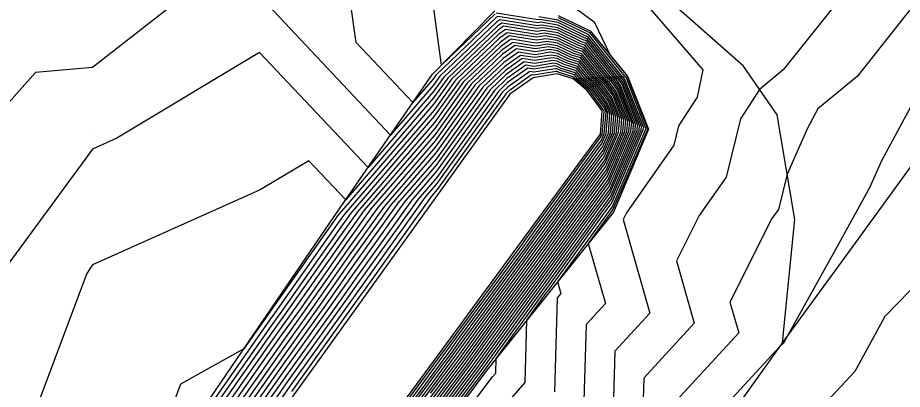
# Model space of a CAD drawing. Extents: x 2188792 to 2191981, y 386090 to 389710.
# Drawn here: x 2189164.6 to 2189228.3, y 386361.3 to 386388 of the extents above; entities that cross this region are included whole.
import ezdxf

# ---------------------------------------------------------------- set-up
doc = ezdxf.new("R2010")
doc.units = 0
for name, color, linetype in [('DTM Contours Major', 7, 'Continuous'), ('DTM Contours Minor', 7, 'Continuous'), ('Exist DTM QL2 LIDAR Elevation Point', 7, 'Continuous'), ('PH Exist DTM Breakline', 7, 'Continuous')]:
    doc.layers.add(name, color=color, linetype=linetype)

msp = doc.modelspace()

# ---------------------------------------------------------------- linework, layer by layer
at = {"layer": 'DTM Contours Major'}
for points in [[(2189177.053, 386389.986), (2189169.982, 386384.445), (2189165.878, 386384.089), (2189162.238, 386379.985), (2189159.981, 386376.165), (2189157.295, 386369.984), (2189154.332, 386365.632), (2189149.98, 386360.655), (2189149.638, 386359.983), (2189149.026, 386359.03), (2189143.764, 386349.983), (2189142.874, 386347.088), (2189141.832, 386339.982), (2189141.034, 386331.036), (2189141.586, 386329.994), (2189141.41, 386329.022), (2189141.357, 386327.14), (2189143.196, 386317.105), (2189141.482, 386310.691)], [(2189192.923, 386355.844), (2189198.073, 386362.762), (2189201.563, 386367.603), (2189202.549, 386368.947), (2189205.84, 386373.503), (2189207.233, 386375.402), (2189209.171, 386379.906), (2189209.203, 386380.301), (2189208.062, 386383.257), (2189207.819, 386383.584), (2189207.595, 386383.768), (2189205.522, 386386.347), (2189205.275, 386386.425), (2189203.47, 386387.301), (2189202.294, 386387.494), (2189202.004, 386387.447), (2189199.291, 386387.875), (2189199.066, 386387.715), (2189194.976, 386383.818), (2189194.482, 386383.13), (2189191.423, 386379.575), (2189182.667, 386388.868)], [(2189204.382, 386388.972), (2189206.068, 386387.73), (2189207.224, 386385.325), (2189208.441, 386383.81), (2189208.447, 386383.805), (2189208.454, 386383.796), (2189209.913, 386380.015), (2189209.91, 386379.978), (2189207.431, 386374.216), (2189207.235, 386373.948), (2189205.654, 386371.76), (2189206.883, 386367.445), (2189205.491, 386365.926), (2189205.337, 386360.423)], [(2189193.555, 386358.176), (2189197.263, 386363.157), (2189199.777, 386366.644), (2189202.075, 386369.776), (2189204.446, 386373.058), (2189207.035, 386376.588), (2189208.431, 386379.833), (2189208.493, 386380.588), (2189207.671, 386382.717), (2189207.192, 386383.363), (2189206.749, 386383.725), (2189205.256, 386385.583), (2189204.752, 386385.742), (2189203.451, 386386.373), (2189202.604, 386386.512), (2189201.918, 386386.402), (2189199.963, 386386.709), (2189199.327, 386386.259), (2189196.38, 386383.451), (2189194.572, 386380.928), (2189188.566, 386373.95), (2189187.726, 386372.777), (2189183.578, 386366.867), (2189182.841, 386365.837), (2189178.6, 386359.792)], [(2189194.187, 386360.507), (2189196.454, 386363.552), (2189197.99, 386365.684), (2189201.6, 386370.605), (2189203.051, 386372.612), (2189206.837, 386377.775), (2189207.692, 386379.761), (2189207.782, 386380.874), (2189207.279, 386382.178), (2189206.564, 386383.141), (2189205.903, 386383.682), (2189204.989, 386384.82), (2189204.229, 386385.059), (2189203.433, 386385.445), (2189202.914, 386385.531), (2189201.832, 386385.356), (2189200.636, 386385.544), (2189199.588, 386384.803), (2189197.784, 386383.084), (2189194.661, 386378.726), (2189190.988, 386374.458), (2189188.456, 386370.924), (2189185.921, 386367.312), (2189183.45, 386363.862), (2189180.86, 386360.171)], [(2189189.974, 386356.234), (2189194.819, 386362.839), (2189195.645, 386363.948), (2189196.204, 386364.724), (2189201.126, 386371.434), (2189201.656, 386372.167), (2189206.64, 386378.961), (2189206.953, 386379.689), (2189207.072, 386381.16), (2189206.888, 386381.638), (2189205.936, 386382.92), (2189205.057, 386383.639), (2189204.722, 386384.056), (2189203.706, 386384.376), (2189203.414, 386384.518), (2189203.224, 386384.549), (2189201.746, 386384.31), (2189201.308, 386384.379), (2189199.849, 386383.347), (2189199.188, 386382.717), (2189194.75, 386376.524), (2189193.41, 386374.966), (2189189.186, 386369.07), (2189188.264, 386367.757), (2189184.059, 386361.887), (2189183.121, 386360.549)], [(2189229.696, 386369.292), (2189227.003, 386366.505), (2189224.84, 386362.554), (2189222.227, 386359.733), (2189217.981, 386356.008), (2189216.217, 386354.138), (2189210.959, 386349.691), (2189210.179, 386348.881), (2189205.975, 386345.476), (2189204.257, 386343.455), (2189204.178, 386343.351), (2189198.656, 386336.818), (2189198.335, 386336.391), (2189193.381, 386329.643), (2189193.041, 386329.191), (2189188.103, 386322.465), (2189187.731, 386322.018), (2189182.822, 386315.334), (2189182.415, 386314.846), (2189177.536, 386308.208)]]:
    msp.add_lwpolyline(points, dxfattribs=at)
at = {"layer": 'DTM Contours Minor'}
for points in [[(2189226.192, 386392.461), (2189219.68, 386384.268), (2189217.98, 386382.859), (2189216.614, 386380.73), (2189215.575, 386376.537), (2189213.64, 386373.767), (2189212.002, 386370.516), (2189213.28, 386366.03), (2189209.648, 386362.069), (2189209.565, 386359.09), (2189205.695, 386354.565), (2189203.755, 386351.988), (2189200.07, 386347.654), (2189197.954, 386344.843), (2189194.44, 386340.686), (2189192.163, 386337.659), (2189189.017, 386333.374), (2189186.72, 386330.322), (2189183.59, 386326.06), (2189181.195, 386323.176), (2189178.163, 386319.048), (2189175.646, 386316.033), (2189172.72, 386312.051)], [(2189208.151, 386390.956), (2189213.898, 386384.275), (2189213.492, 386382.31), (2189212.156, 386380.229), (2189211.816, 386378.856), (2189208.411, 386373.982), (2189208.16, 386373.484), (2189210.082, 386366.737), (2189207.57, 386363.998), (2189207.451, 386359.757), (2189204.31, 386356.085), (2189201.661, 386352.567), (2189198.675, 386349.054), (2189195.879, 386345.341), (2189193.035, 386341.976), (2189190.106, 386338.082), (2189187.562, 386334.618), (2189184.613, 386330.699), (2189182.086, 386327.258), (2189179.016, 386323.562), (2189176.611, 386320.287), (2189173.39, 386316.428), (2189171.114, 386313.332)], [(2189192.797, 386355.378), (2189198.234, 386362.683), (2189201.92, 386367.795), (2189202.644, 386368.781), (2189206.119, 386373.592), (2189207.273, 386375.165), (2189209.319, 386379.92), (2189209.345, 386380.244), (2189208.141, 386383.365), (2189207.945, 386383.628), (2189207.764, 386383.776), (2189205.576, 386386.5), (2189205.379, 386386.562), (2189203.474, 386387.487), (2189202.232, 386387.691), (2189202.021, 386387.657), (2189199.157, 386388.108), (2189199.014, 386388.007), (2189194.695, 386383.892), (2189194.464, 386383.57), (2189193.036, 386381.911), (2189188.948, 386386.249), (2189188.531, 386389.321)], [(2189228.919, 386388.729), (2189224.992, 386383.789), (2189222.18, 386381.458), (2189221.431, 386380.063), (2189219.966, 386376.767), (2189219.334, 386374.217), (2189218.87, 386373.552), (2189215.845, 386367.548), (2189216.479, 386365.323), (2189211.727, 386360.141), (2189211.679, 386358.423), (2189207.08, 386353.046), (2189205.848, 386351.41), (2189201.466, 386346.255), (2189200.029, 386344.346), (2189195.846, 386339.397), (2189194.22, 386337.236), (2189190.472, 386332.13), (2189188.827, 386329.945), (2189185.095, 386324.861), (2189183.374, 386322.79), (2189179.716, 386317.81), (2189177.902, 386315.637), (2189174.325, 386310.77)], [(2189198.962, 386388.298), (2189195.096, 386384.615), (2189194.521, 386388.855)], [(2189193.286, 386354.88), (2189198.771, 386362.163), (2189198.994, 386362.424), (2189199.023, 386363.473), (2189202.278, 386367.987), (2189202.739, 386368.616), (2189206.398, 386373.681), (2189207.313, 386374.928), (2189209.466, 386379.935), (2189209.487, 386380.187), (2189208.219, 386383.473), (2189208.071, 386383.673), (2189207.933, 386383.785), (2189205.629, 386386.653), (2189205.484, 386386.698), (2189203.477, 386387.672), (2189202.17, 386387.887), (2189202.039, 386387.866), (2189199.022, 386388.341)], [(2189200.156, 386360.643), (2189201.108, 386361.757), (2189201.233, 386366.235), (2189202.635, 386368.179), (2189202.834, 386368.45), (2189206.677, 386373.77), (2189207.352, 386374.69), (2189209.614, 386379.949), (2189209.629, 386380.129), (2189208.297, 386383.581), (2189208.196, 386383.717), (2189208.103, 386383.793), (2189205.682, 386386.805), (2189205.588, 386386.835), (2189203.481, 386387.858), (2189202.107, 386388.083)], [(2189203.485, 386388.044), (2189205.693, 386386.972), (2189205.736, 386386.958), (2189208.272, 386383.802), (2189208.322, 386383.761), (2189208.376, 386383.689), (2189209.771, 386380.072), (2189209.762, 386379.964), (2189207.392, 386374.453), (2189206.956, 386373.859), (2189203.444, 386368.997), (2189203.684, 386368.152), (2189203.412, 386367.855), (2189203.222, 386361.09)], [(2189193.05, 386356.31), (2189197.911, 386362.841), (2189201.206, 386367.411), (2189202.454, 386369.113), (2189205.561, 386373.414), (2189207.194, 386375.639), (2189209.023, 386379.891), (2189209.061, 386380.359), (2189207.984, 386383.149), (2189207.694, 386383.54), (2189207.426, 386383.759), (2189205.469, 386386.194), (2189205.17, 386386.289), (2189203.466, 386387.116), (2189202.356, 386387.298), (2189201.987, 386387.238), (2189199.426, 386387.642), (2189199.119, 386387.424), (2189195.256, 386383.745), (2189194.5, 386382.69), (2189189.81, 386377.239), (2189182.006, 386385.521), (2189171.737, 386379.351), (2189169.982, 386378.564), (2189163.702, 386369.984)], [(2189193.176, 386356.777), (2189197.749, 386362.92), (2189200.849, 386367.22), (2189202.359, 386369.279), (2189205.282, 386373.325), (2189207.154, 386375.877), (2189208.875, 386379.877), (2189208.919, 386380.416), (2189207.906, 386383.041), (2189207.568, 386383.495), (2189207.257, 386383.751), (2189205.416, 386386.042), (2189205.065, 386386.152), (2189203.463, 386386.93), (2189202.418, 386387.101), (2189201.97, 386387.029), (2189199.56, 386387.408), (2189199.171, 386387.133), (2189195.537, 386383.672), (2189194.518, 386382.249), (2189188.197, 386374.904), (2189185.539, 386377.724), (2189182.041, 386375.623), (2189169.982, 386370.216), (2189169.813, 386369.984), (2189169.553, 386369.555), (2189165.937, 386359.875)], [(2189193.303, 386357.243), (2189197.587, 386362.999), (2189200.491, 386367.028), (2189202.264, 386369.445), (2189205.003, 386373.236), (2189207.115, 386376.114), (2189208.727, 386379.862), (2189208.777, 386380.473), (2189207.828, 386382.933), (2189207.443, 386383.451), (2189207.087, 386383.742), (2189205.362, 386385.889), (2189204.961, 386386.015), (2189203.459, 386386.745), (2189202.48, 386386.905), (2189201.953, 386386.82), (2189199.695, 386387.175), (2189199.223, 386386.842), (2189195.818, 386383.598), (2189194.536, 386381.809), (2189187.598, 386373.746), (2189187.434, 386373.518), (2189182.641, 386366.689), (2189182.597, 386366.628), (2189180.878, 386364.177), (2189176.307, 386361.63), (2189175.585, 386359.699)], [(2189193.429, 386357.709), (2189197.425, 386363.078), (2189200.134, 386366.836), (2189202.169, 386369.61), (2189204.724, 386373.147), (2189207.075, 386376.351), (2189208.579, 386379.848), (2189208.635, 386380.53), (2189207.749, 386382.825), (2189207.317, 386383.407), (2189206.918, 386383.733), (2189205.309, 386385.736), (2189204.856, 386385.879), (2189203.455, 386386.559), (2189202.542, 386386.709), (2189201.935, 386386.611), (2189199.829, 386386.942), (2189199.275, 386386.551), (2189196.099, 386383.525), (2189194.554, 386381.368), (2189188.082, 386373.848), (2189187.58, 386373.147), (2189183.11, 386366.778), (2189182.719, 386366.233), (2189178.148, 386359.717)], [(2189193.682, 386358.642), (2189197.101, 386363.236), (2189199.42, 386366.452), (2189201.98, 386369.942), (2189204.167, 386372.969), (2189206.996, 386376.826), (2189208.283, 386379.819), (2189208.351, 386380.645), (2189207.593, 386382.609), (2189207.066, 386383.318), (2189206.58, 386383.716), (2189205.202, 386385.431), (2189204.647, 386385.605), (2189203.448, 386386.188), (2189202.666, 386386.316), (2189201.901, 386386.192), (2189200.098, 386386.476), (2189199.38, 386385.968), (2189196.661, 386383.378), (2189194.59, 386380.488), (2189189.051, 386374.051), (2189187.872, 386372.406), (2189184.047, 386366.956), (2189182.962, 386365.442), (2189179.052, 386359.868)], [(2189193.808, 386359.108), (2189196.939, 386363.315), (2189199.062, 386366.26), (2189201.885, 386370.108), (2189203.888, 386372.88), (2189206.956, 386377.063), (2189208.136, 386379.805), (2189208.209, 386380.702), (2189207.514, 386382.501), (2189206.94, 386383.274), (2189206.411, 386383.708), (2189205.149, 386385.278), (2189204.543, 386385.469), (2189203.444, 386386.002), (2189202.728, 386386.12), (2189201.884, 386385.983), (2189200.232, 386386.243), (2189199.432, 386385.677), (2189196.941, 386383.305), (2189194.607, 386380.047), (2189189.535, 386374.153), (2189188.018, 386372.035), (2189184.515, 386367.045), (2189183.084, 386365.047), (2189179.504, 386359.944)], [(2189193.934, 386359.575), (2189196.778, 386363.394), (2189198.705, 386366.068), (2189201.79, 386370.273), (2189203.609, 386372.79), (2189206.917, 386377.3), (2189207.988, 386379.79), (2189208.066, 386380.759), (2189207.436, 386382.393), (2189206.815, 386383.23), (2189206.241, 386383.699), (2189205.095, 386385.125), (2189204.438, 386385.332), (2189203.44, 386385.817), (2189202.79, 386385.923), (2189201.867, 386385.774), (2189200.367, 386386.01), (2189199.484, 386385.386), (2189197.222, 386383.231), (2189194.625, 386379.607), (2189190.019, 386374.255), (2189188.164, 386371.665), (2189184.984, 386367.134), (2189183.206, 386364.652), (2189179.956, 386360.02)], [(2189194.061, 386360.041), (2189196.616, 386363.473), (2189198.348, 386365.876), (2189201.695, 386370.439), (2189203.33, 386372.701), (2189206.877, 386377.538), (2189207.84, 386379.776), (2189207.924, 386380.817), (2189207.358, 386382.286), (2189206.689, 386383.185), (2189206.072, 386383.691), (2189205.042, 386384.973), (2189204.333, 386385.196), (2189203.437, 386385.631), (2189202.852, 386385.727), (2189201.849, 386385.565), (2189200.501, 386385.777), (2189199.536, 386385.094), (2189197.503, 386383.158), (2189194.643, 386379.166), (2189190.504, 386374.356), (2189188.31, 386371.294), (2189185.453, 386367.223), (2189183.328, 386364.257), (2189180.408, 386360.095)], [(2189194.313, 386360.973), (2189196.292, 386363.631), (2189197.633, 386365.492), (2189201.505, 386370.771), (2189202.772, 386372.523), (2189206.798, 386378.012), (2189207.544, 386379.747), (2189207.64, 386380.931), (2189207.201, 386382.07), (2189206.438, 386383.097), (2189205.734, 386383.674), (2189204.935, 386384.667), (2189204.124, 386384.922), (2189203.429, 386385.26), (2189202.976, 386385.334), (2189201.815, 386385.147), (2189200.77, 386385.311), (2189199.641, 386384.512), (2189198.065, 386383.011), (2189194.679, 386378.286), (2189191.472, 386374.56), (2189188.602, 386370.553), (2189186.39, 386367.401), (2189183.572, 386363.467), (2189181.312, 386360.247)], [(2189190.464, 386356.02), (2189194.44, 386361.44), (2189196.13, 386363.71), (2189197.276, 386365.3), (2189201.411, 386370.936), (2189202.493, 386372.434), (2189206.758, 386378.249), (2189207.396, 386379.732), (2189207.498, 386380.989), (2189207.123, 386381.962), (2189206.313, 386383.053), (2189205.564, 386383.665), (2189204.882, 386384.514), (2189204.02, 386384.786), (2189203.425, 386385.074), (2189203.038, 386385.138), (2189201.798, 386384.938), (2189200.905, 386385.078), (2189199.693, 386384.221), (2189198.346, 386382.938), (2189194.697, 386377.845), (2189191.957, 386374.661), (2189188.748, 386370.182), (2189186.859, 386367.49), (2189183.693, 386363.072), (2189181.765, 386360.322)], [(2189190.301, 386356.091), (2189194.566, 386361.906), (2189195.968, 386363.79), (2189196.919, 386365.108), (2189201.316, 386371.102), (2189202.214, 386372.345), (2189206.719, 386378.487), (2189207.248, 386379.718), (2189207.356, 386381.046), (2189207.045, 386381.854), (2189206.187, 386383.008), (2189205.395, 386383.656), (2189204.829, 386384.362), (2189203.915, 386384.649), (2189203.422, 386384.889), (2189203.1, 386384.941), (2189201.781, 386384.728), (2189201.039, 386384.845), (2189199.745, 386383.93), (2189198.627, 386382.864), (2189194.715, 386377.405), (2189192.441, 386374.763), (2189188.894, 386369.812), (2189187.327, 386367.579), (2189183.815, 386362.677), (2189182.217, 386360.398)], [(2189190.138, 386356.163), (2189194.693, 386362.372), (2189195.806, 386363.869), (2189196.561, 386364.916), (2189201.221, 386371.268), (2189201.935, 386372.256), (2189206.679, 386378.724), (2189207.1, 386379.703), (2189207.214, 386381.103), (2189206.966, 386381.746), (2189206.061, 386382.964), (2189205.226, 386383.648), (2189204.775, 386384.209), (2189203.811, 386384.513), (2189203.418, 386384.703), (2189203.162, 386384.745), (2189201.763, 386384.519), (2189201.173, 386384.612), (2189199.797, 386383.638), (2189198.907, 386382.791), (2189194.733, 386376.964), (2189192.925, 386374.865), (2189189.04, 386369.441), (2189187.796, 386367.668), (2189183.937, 386362.282), (2189182.669, 386360.474)], [(2189189.811, 386356.306), (2189194.945, 386363.305), (2189195.483, 386364.027), (2189195.847, 386364.532), (2189201.031, 386371.599), (2189201.377, 386372.078), (2189206.6, 386379.199), (2189206.805, 386379.675), (2189206.93, 386381.218), (2189206.81, 386381.53), (2189205.81, 386382.875), (2189204.888, 386383.631), (2189204.669, 386383.903), (2189203.601, 386384.239), (2189203.411, 386384.332), (2189203.286, 386384.352), (2189201.729, 386384.101), (2189201.442, 386384.146), (2189199.901, 386383.056), (2189199.469, 386382.644), (2189194.768, 386376.084), (2189193.894, 386375.068), (2189189.332, 386368.7), (2189188.733, 386367.846), (2189184.181, 386361.492), (2189183.573, 386360.625)], [(2189189.648, 386356.377), (2189195.072, 386363.771), (2189195.321, 386364.106), (2189195.49, 386364.34), (2189200.936, 386371.765), (2189201.098, 386371.989), (2189206.56, 386379.436), (2189206.657, 386379.66), (2189206.788, 386381.275), (2189206.731, 386381.422), (2189205.685, 386382.831), (2189204.718, 386383.622), (2189204.615, 386383.751), (2189203.497, 386384.103), (2189203.407, 386384.146), (2189203.348, 386384.156), (2189201.712, 386383.892), (2189201.577, 386383.913), (2189199.954, 386382.765), (2189199.75, 386382.571), (2189194.786, 386375.643), (2189194.378, 386375.169), (2189189.478, 386368.329), (2189189.202, 386367.935), (2189184.303, 386361.097)], [(2189229.343, 386382.513), (2189226.765, 386377.716), (2189225.902, 386375.775), (2189223.417, 386371.292), (2189220.021, 386365.167), (2189219.708, 386364.594), (2189219.668, 386364.551), (2189219.417, 386364.331), (2189213.806, 386358.212), (2189213.794, 386357.756), (2189208.465, 386351.527), (2189207.942, 386350.831), (2189202.861, 386344.855), (2189202.104, 386343.848), (2189197.251, 386338.107), (2189196.278, 386336.813), (2189191.926, 386330.886), (2189190.934, 386329.568), (2189186.599, 386323.663), (2189185.553, 386322.404), (2189181.269, 386316.572), (2189180.158, 386315.242), (2189175.931, 386309.489)]]:
    msp.add_lwpolyline(points, dxfattribs=at)
at = {"layer": 'Exist DTM QL2 LIDAR Elevation Point'}
for p, q in [((2189169.982, 386379.985), (2189169.982, 386379.985)), ((2189169.982, 386369.984), (2189169.982, 386369.984))]:
    msp.add_line(p, q, dxfattribs=at)
at = {"layer": 'PH Exist DTM Breakline'}
for points in [[(2189219.627, 386364.626), (2189220.522, 386373.484), (2189219.245, 386381.025), (2189216.831, 386384.525), (2189208.093, 386392.27)], [(2189238.445, 386390.471), (2189233.061, 386383.061), (2189228.583, 386376.916), (2189224.105, 386370.771), (2189219.627, 386364.626), (2189214.558, 386357.515), (2189209.488, 386350.404), (2189204.419, 386343.293), (2189199.349, 386336.182), (2189194.14, 386328.994), (2189188.93, 386321.806), (2189183.721, 386314.617), (2189178.511, 386307.429), (2189173.302, 386300.241), (2189168.093, 386293.053), (2189163.033, 386286.01), (2189157.973, 386278.966), (2189152.914, 386271.923), (2189147.854, 386264.88), (2189142.795, 386257.837), (2189137.735, 386250.794), (2189132.675, 386243.751)], [(2189109.198, 386263.434), (2189113.802, 386270.076), (2189118.406, 386276.718), (2189123.01, 386283.36), (2189128.183, 386290.512), (2189133.356, 386297.664), (2189137.763, 386303.899), (2189142.17, 386310.135), (2189146.577, 386316.37), (2189150.984, 386322.606), (2189156.493, 386330.114), (2189162.001, 386337.622), (2189167.509, 386345.131), (2189173.018, 386352.639), (2189177.799, 386359.658), (2189182.581, 386366.678), (2189187.363, 386373.697), (2189194.449, 386383.956), (2189198.924, 386388.512)], [(2189203.488, 386388.177), (2189205.78, 386387.086), (2189208.465, 386383.812), (2189209.986, 386379.985), (2189207.464, 386374.021), (2189202.905, 386368.325), (2189198.347, 386362.628), (2189192.706, 386355.041), (2189187.065, 386347.454), (2189181.423, 386339.867), (2189175.782, 386332.28), (2189170.642, 386325.046), (2189165.501, 386317.811), (2189160.36, 386310.576), (2189155.219, 386303.342), (2189150.079, 386296.107), (2189145.09, 386289.11), (2189140.102, 386282.112), (2189135.114, 386275.115), (2189130.125, 386268.118), (2189125.137, 386261.121), (2189120.149, 386254.123)], [(2189161.148, 386317.755), (2189166.82, 386325.491), (2189172.493, 386333.228), (2189178.165, 386340.965), (2189183.837, 386348.701), (2189189.509, 386356.438), (2189195.181, 386364.174), (2189200.853, 386371.911), (2189206.525, 386379.647), (2189206.662, 386381.326), (2189205.573, 386382.792), (2189204.568, 386383.615), (2189203.404, 386383.981), (2189201.696, 386383.705), (2189200, 386382.505), (2189194.802, 386375.258), (2189189.603, 386368.011), (2189184.405, 386360.765), (2189179.207, 386353.518), (2189174.008, 386346.271), (2189168.81, 386339.024), (2189163.611, 386331.777)]]:
    msp.add_lwpolyline(points, dxfattribs=at)

doc.saveas('drawing.dxf')
